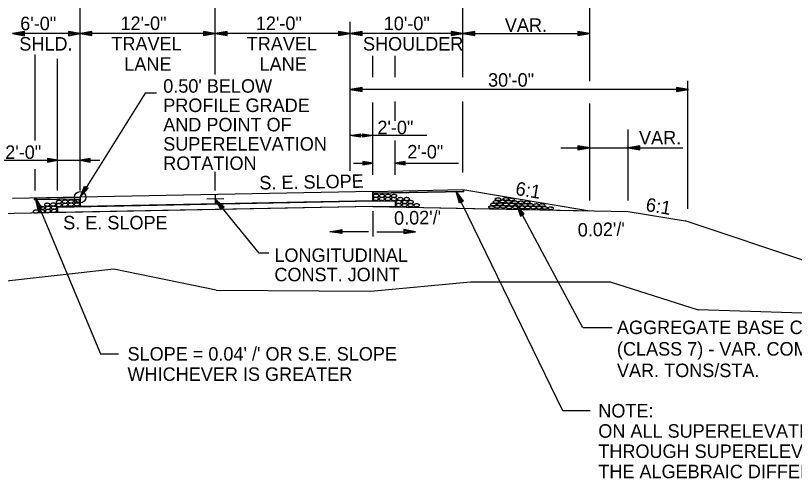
# Model space of a CAD drawing. Extents: x 1734743 to 1735935, y 759845 to 763831.
# Drawn here: x 1735791.1 to 1735860.3, y 760124.7 to 760165.8 of the extents above; entities that cross this region are included whole.
import ezdxf

# ---------------------------------------------------------------- set-up
doc = ezdxf.new("R2010")
doc.units = 0
for name, color, linetype in [('1', 7, 'Continuous'), ('10', 7, 'Continuous'), ('11', 7, 'Continuous'), ('19', 7, 'Continuous'), ('7', 7, 'Continuous'), ('8', 7, 'Continuous'), ('9', 7, 'Continuous'), ('Level 1', 7, 'Continuous'), ('R_Draft', 7, 'Continuous'), ('R_Prop Surface', 7, 'Continuous')]:
    doc.layers.add(name, color=color, linetype=linetype)

# ---------------------------------------------------------------- blocks, each defined once
blk = doc.blocks.new('TM')
at = {"layer": '8'}
for p, q in [((-120.309, 21.181), (-119.787, -20.829)), ((0, 0), (-120.309, 21.181)), ((-31.382, 2.945), (-120.176, 10.512)), ((-119.787, -20.829), (0, 0)), ((-119.911, -10.826), (-31.307, -3.057))]:
    blk.add_line(p, q, dxfattribs=at)
blk = doc.blocks.new('ROCKS')
at = {"layer": '1'}
blk.add_spline([(0.013, 0.06), (0.053, 0.053), (0.107, 0.033), (0.133, 0.013), (0.133, -0.007), (0.12, -0.033), (0.107, -0.04), (0.073, -0.053), (0.033, -0.067), (0.013, -0.067), (-0.02, -0.06), (-0.06, -0.053), (-0.087, -0.047), (-0.113, -0.02), (-0.113, -0.007), (-0.107, 0.02), (-0.087, 0.033), (-0.067, 0.047), (-0.033, 0.053), (-0.02, 0.06), (0.013, 0.06)], degree=3, dxfattribs=at)

msp = doc.modelspace()

# ---------------------------------------------------------------- linework, layer by layer
at = {"layer": '11'}
for p, q in [((1735799.82, 760143.272), (1735788.633, 760142.004)), ((1735808.921, 760141.405), (1735799.82, 760143.272)), ((1735822.663, 760141.29), (1735831.516, 760142.125)), ((1735831.516, 760142.125), (1735843.927, 760142.125)), ((1735843.927, 760142.125), (1735851.755, 760139.641)), ((1735808.921, 760141.405), (1735822.663, 760141.29)), ((1735871.584, 760139.01), (1735851.755, 760139.641))]:
    msp.add_line(p, q, dxfattribs=at)
at = {"layer": '19'}
for p, q in [((1735830.826, 760160.31), (1735830.826, 760195.283)), ((1735842.114, 760163.35), (1735842.114, 760192.069)), ((1735791.888, 760164.375), (1735790.838, 760164.191)), ((1735791.888, 760164.008), (1735791.888, 760164.375)), ((1735795.787, 760164.375), (1735795.787, 760164.008)), ((1735796.837, 760164.191), (1735795.787, 760164.375)), ((1735797.887, 760164.382), (1735796.837, 760164.199)), ((1735797.887, 760164.015), (1735797.887, 760164.382)), ((1735807.787, 760164.383), (1735807.787, 760164.015)), ((1735808.837, 760164.199), (1735807.787, 760164.383)), ((1735809.887, 760164.382), (1735808.837, 760164.199)), ((1735809.887, 760164.015), (1735809.887, 760164.382)), ((1735819.787, 760164.383), (1735819.787, 760164.015)), ((1735820.837, 760164.199), (1735819.787, 760164.383)), ((1735821.887, 760164.382), (1735820.837, 760164.199)), ((1735821.887, 760164.015), (1735821.887, 760164.382)), ((1735829.787, 760164.383), (1735829.787, 760164.015)), ((1735830.837, 760164.199), (1735829.787, 760164.383)), ((1735831.887, 760164.382), (1735830.837, 760164.199)), ((1735831.887, 760164.015), (1735831.887, 760164.382)), ((1735841.064, 760164.382), (1735841.064, 760164.014)), ((1735842.114, 760164.198), (1735841.064, 760164.382)), ((1735790.838, 760164.191), (1735791.888, 760164.008)), ((1735791.888, 760164.288), (1735791.118, 760164.218)), ((1735791.118, 760164.165), (1735791.888, 760164.104)), ((1735796.557, 760164.218), (1735795.787, 760164.279)), ((1735795.787, 760164.008), (1735796.837, 760164.191)), ((1735795.787, 760164.095), (1735796.557, 760164.165)), ((1735796.837, 760164.199), (1735797.887, 760164.015)), ((1735797.887, 760164.286), (1735797.117, 760164.225)), ((1735797.117, 760164.172), (1735797.887, 760164.102)), ((1735808.557, 760164.225), (1735807.787, 760164.286)), ((1735807.787, 760164.015), (1735808.837, 760164.199)), ((1735807.787, 760164.103), (1735808.557, 760164.172)), ((1735808.837, 760164.199), (1735809.887, 760164.015)), ((1735809.887, 760164.286), (1735809.117, 760164.225)), ((1735809.117, 760164.172), (1735809.887, 760164.102)), ((1735820.557, 760164.225), (1735819.787, 760164.286)), ((1735819.787, 760164.015), (1735820.837, 760164.199)), ((1735819.787, 760164.103), (1735820.557, 760164.172)), ((1735820.837, 760164.199), (1735821.887, 760164.015)), ((1735821.887, 760164.286), (1735821.117, 760164.225)), ((1735821.117, 760164.172), (1735821.887, 760164.102)), ((1735830.557, 760164.225), (1735829.787, 760164.286)), ((1735829.787, 760164.015), (1735830.837, 760164.199)), ((1735829.787, 760164.103), (1735830.557, 760164.172)), ((1735830.837, 760164.199), (1735831.887, 760164.015)), ((1735831.887, 760164.286), (1735831.117, 760164.225)), ((1735831.117, 760164.172), (1735831.887, 760164.102)), ((1735841.834, 760164.224), (1735841.064, 760164.286)), ((1735841.064, 760164.014), (1735842.114, 760164.198)), ((1735841.064, 760164.102), (1735841.834, 760164.172)), ((1735792.841, 760154.697), (1735792.841, 760162.34)), ((1735794.837, 760150.238), (1735794.837, 760161.945)), ((1735822.826, 760160.31), (1735822.826, 760162.221)), ((1735824.826, 760160.31), (1735824.826, 760162.221)), ((1735821.887, 760159.404), (1735820.837, 760159.22)), ((1735820.837, 760159.22), (1735821.887, 760159.036)), ((1735821.887, 760159.308), (1735821.117, 760159.246)), ((1735821.117, 760159.194), (1735821.887, 760159.124)), ((1735821.887, 760159.036), (1735821.887, 760159.404)), ((1735849.829, 760159.404), (1735849.829, 760159.036)), ((1735850.879, 760159.22), (1735849.829, 760159.404)), ((1735850.599, 760159.246), (1735849.829, 760159.308)), ((1735849.829, 760159.036), (1735850.879, 760159.22)), ((1735849.829, 760159.124), (1735850.599, 760159.194)), ((1735824.829, 760156.455), (1735824.829, 760158.162)), ((1735822.829, 760151.651), (1735822.829, 760158.07)), ((1735845.522, 760149.374), (1735845.522, 760155.685)), ((1735820.837, 760155.137), (1735821.732, 760155.294)), ((1735827.636, 760155.137), (1735820.837, 760155.137)), ((1735821.732, 760154.981), (1735820.837, 760155.137)), ((1735821.076, 760155.16), (1735821.732, 760155.212)), ((1735821.732, 760155.055), (1735821.076, 760155.115)), ((1735821.732, 760155.294), (1735821.732, 760154.981)), ((1735821.943, 760154.981), (1735821.943, 760155.294)), ((1735821.943, 760155.294), (1735822.837, 760155.137)), ((1735821.943, 760155.219), (1735822.599, 760155.16)), ((1735822.837, 760155.137), (1735821.943, 760154.981)), ((1735822.599, 760155.115), (1735821.943, 760155.063)), ((1735824.829, 760151.651), (1735824.829, 760154.699)), ((1735839.534, 760154.046), (1735850.389, 760154.046)), ((1735841.064, 760154.23), (1735841.064, 760153.862)), ((1735842.114, 760154.046), (1735841.064, 760154.23)), ((1735841.834, 760154.072), (1735841.064, 760154.134)), ((1735841.064, 760153.862), (1735842.114, 760154.046)), ((1735841.064, 760153.95), (1735841.834, 760154.02)), ((1735846.572, 760154.23), (1735845.522, 760154.046)), ((1735845.522, 760154.046), (1735846.572, 760153.862)), ((1735846.572, 760154.133), (1735845.802, 760154.072)), ((1735845.802, 760154.02), (1735846.572, 760153.95)), ((1735846.572, 760153.862), (1735846.572, 760154.23)), ((1735789.729, 760152.938), (1735794.838, 760152.938)), ((1735791.721, 760152.938), (1735798.598, 760152.938)), ((1735793.943, 760153.095), (1735793.943, 760152.782)), ((1735794.838, 760152.938), (1735793.943, 760153.095)), ((1735794.599, 760152.961), (1735793.943, 760153.013)), ((1735793.943, 760152.782), (1735794.838, 760152.938)), ((1735793.943, 760152.856), (1735794.599, 760152.916)), ((1735797.732, 760153.096), (1735796.837, 760152.94)), ((1735796.837, 760152.94), (1735797.732, 760152.783)), ((1735797.732, 760153.022), (1735797.076, 760152.962)), ((1735797.076, 760152.917), (1735797.732, 760152.865)), ((1735797.732, 760152.783), (1735797.732, 760153.096)), ((1735821.107, 760152.681), (1735822.829, 760152.681)), ((1735821.935, 760152.838), (1735821.935, 760152.525)), ((1735822.829, 760152.681), (1735821.935, 760152.838)), ((1735822.591, 760152.704), (1735821.935, 760152.756)), ((1735821.935, 760152.525), (1735822.829, 760152.681)), ((1735821.935, 760152.599), (1735822.591, 760152.659)), ((1735825.723, 760152.839), (1735824.829, 760152.683)), ((1735824.829, 760152.683), (1735825.723, 760152.526)), ((1735824.829, 760152.683), (1735830.453, 760152.683)), ((1735825.723, 760152.765), (1735825.067, 760152.705)), ((1735825.067, 760152.66), (1735825.723, 760152.608)), ((1735825.723, 760152.526), (1735825.723, 760152.839)), ((1735792.841, 760150.238), (1735792.841, 760152.137)), ((1735796.837, 760149.656), (1735797.228, 760150.648)), ((1735796.964, 760149.905), (1735797.305, 760150.595)), ((1735797.464, 760150.5), (1735797.007, 760149.879)), ((1735797.228, 760150.648), (1735797.538, 760150.455)), ((1735797.538, 760150.455), (1735796.837, 760149.656)), ((1735822.829, 760150.176), (1735796.837, 760149.656)), ((1735822.829, 760150.176), (1735830.837, 760150.336)), ((1735822.829, 760150.176), (1735822.829, 760149.343)), ((1735822.829, 760150.009), (1735830.92, 760150.171)), ((1735830.534, 760149.136), (1735830.24, 760150.158)), ((1735830.24, 760150.158), (1735830.864, 760149.293)), ((1735830.612, 760149.175), (1735830.336, 760149.895)), ((1735830.381, 760149.917), (1735830.778, 760149.257)), ((1735830.837, 760150.336), (1735842.114, 760148.457)), ((1735796.837, 760149.656), (1735790.838, 760149.536)), ((1735796.837, 760149.49), (1735792.75, 760149.408)), ((1735793.099, 760148.54), (1735792.864, 760149.577)), ((1735792.864, 760149.577), (1735793.437, 760148.678)), ((1735793.179, 760148.574), (1735792.945, 760149.309)), ((1735792.991, 760149.328), (1735793.349, 760148.647)), ((1735796.837, 760149.656), (1735796.837, 760148.823)), ((1735822.829, 760149.343), (1735796.837, 760148.823)), ((1735809.354, 760148.558), (1735808.837, 760149.487)), ((1735808.837, 760149.487), (1735809.64, 760148.785)), ((1735809.421, 760148.613), (1735808.99, 760149.253)), ((1735809.029, 760149.284), (1735809.564, 760148.731)), ((1735822.829, 760149.343), (1735824.829, 760149.303)), ((1735824.829, 760149.303), (1735824.829, 760148.802)), ((1735830.864, 760149.293), (1735830.534, 760149.136)), ((1735822.829, 760148.842), (1735781.744, 760148.021)), ((1735793.437, 760148.678), (1735793.099, 760148.54)), ((1735796.837, 760148.823), (1735794.838, 760148.783)), ((1735794.838, 760148.783), (1735794.838, 760148.283)), ((1735822.84, 760148.842), (1735796.849, 760148.323)), ((1735809.64, 760148.785), (1735809.354, 760148.558)), ((1735822.829, 760148.842), (1735842.115, 760148.457)), ((1735822.829, 760148.426), (1735822.829, 760146.172)), ((1735822.84, 760148.842), (1735845.522, 760148.389)), ((1735835.63, 760148.972), (1735841.476, 760138.088)), ((1735836.287, 760148.135), (1735835.63, 760148.972)), ((1735835.63, 760148.972), (1735835.966, 760147.96)), ((1735835.743, 760148.717), (1735836.046, 760148.009)), ((1735836.21, 760148.095), (1735835.787, 760148.74)), ((1735796.838, 760148.322), (1735778.334, 760147.952)), ((1735835.966, 760147.96), (1735836.287, 760148.135)), ((1735845.522, 760148.389), (1735850.578, 760147.546)), ((1735877.558, 760138.553), (1735850.578, 760147.546)), ((1735822.45, 760146.589), (1735819.029, 760146.589)), ((1735823.208, 760146.589), (1735826.629, 760146.589)), ((1735841.524, 760138.088), (1735844.09, 760138.088))]:
    msp.add_line(p, q, dxfattribs=at)
msp.add_lwpolyline([(1735822.829, 760150.176), (1735796.837, 760149.656), (1735796.837, 760148.823), (1735822.829, 760149.343)], close=True, dxfattribs=at)
for points in [[(1735830.92, 760150.171), (1735822.829, 760150.009), (1735822.829, 760150.009), (1735822.829, 760150.176), (1735822.829, 760150.176), (1735822.829, 760150.176), (1735830.837, 760150.336), (1735830.837, 760150.336), (1735830.837, 760150.336), (1735830.92, 760150.171), (1735830.92, 760150.171), (1735830.92, 760150.171)], [(1735796.837, 760149.49), (1735792.75, 760149.408), (1735792.75, 760149.408), (1735792.839, 760149.576), (1735792.839, 760149.576), (1735792.839, 760149.576), (1735796.837, 760149.656), (1735796.837, 760149.656), (1735796.837, 760149.656), (1735796.837, 760149.49), (1735796.837, 760149.49), (1735796.837, 760149.49)], [(1735794.838, 760148.283), (1735794.838, 760148.783), (1735822.829, 760149.343), (1735824.829, 760149.303), (1735824.829, 760148.802), (1735824.829, 760148.802), (1735824.829, 760148.802), (1735822.829, 760148.842), (1735794.838, 760148.283)], [(1735813.607, 760144.673), (1735812.731, 760144.673), (1735808.837, 760149.487)]]:
    msp.add_lwpolyline(points, dxfattribs=at)
at = {"layer": '7'}
for p, q in [((1735808.837, 760160.57), (1735808.837, 760175.5)), ((1735808.837, 760150.241), (1735808.837, 760151.898))]:
    msp.add_line(p, q, dxfattribs=at)
at = {"layer": '9'}
for p, q in [((1735796.837, 760150.238), (1735796.837, 760167.736)), ((1735820.837, 760152.01), (1735820.837, 760165.236)), ((1735796.888, 760164.191), (1735790.838, 760164.191)), ((1735808.837, 760164.199), (1735796.837, 760164.199)), ((1735820.837, 760164.199), (1735808.837, 760164.199)), ((1735830.837, 760164.199), (1735820.837, 760164.199)), ((1735830.837, 760164.199), (1735842.114, 760164.198)), ((1735842.114, 760159.957), (1735842.114, 760163.35)), ((1735850.837, 760148.613), (1735850.837, 760159.995)), ((1735850.879, 760159.22), (1735820.837, 760159.22)), ((1735830.837, 760154.18), (1735830.837, 760158.175)), ((1735842.114, 760149.374), (1735842.114, 760157.995)), ((1735830.837, 760151.849), (1735830.837, 760154.18)), ((1735839.722, 760130.678), (1735830.24, 760150.158)), ((1735792.864, 760149.577), (1735798.642, 760135.73)), ((1735798.642, 760135.73), (1735800.229, 760135.73))]:
    msp.add_line(p, q, dxfattribs=at)
for points in [[(1735803.605, 760158.895), (1735802.613, 760158.895), (1735796.837, 760149.656)], [(1735842.141, 760130.678), (1735839.722, 760130.678)]]:
    msp.add_lwpolyline(points, dxfattribs=at)
msp.add_circle((1735796.837, 760149.656), 0.5, dxfattribs=at)
at = {"layer": 'R_Draft'}
for p, q in [((1735808.837, 760149.863), (1735808.837, 760149.112)), ((1735809.608, 760149.503), (1735808.09, 760149.472))]:
    msp.add_line(p, q, dxfattribs=at)
at = {"layer": 'R_Prop Surface'}
for p, q in [((1735830.837, 760150.336), (1735830.92, 760150.171)), ((1735792.839, 760149.576), (1735792.75, 760149.408))]:
    msp.add_line(p, q, dxfattribs=at)

# ---------------------------------------------------------------- block references
at = {"layer": '19', "xscale": 0.008761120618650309}
for p, yscale, rotation in [((1735819.026, 760146.584), -0.008761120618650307, -179.20057588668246), ((1735826.63, 760146.584), 0.008761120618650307, -0.7994241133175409)]:
    msp.add_blockref('TM', p, dxfattribs=dict(at, yscale=yscale, rotation=rotation))
at = {"layer": 'Level 1'}
for p, xscale, yscale, rotation in [((1735823.098, 760149.79), 2.011654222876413, 2.011654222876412, 1.33680650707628), ((1735823.641, 760149.786), 2.011654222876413, 2.011654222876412, 1.33680650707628), ((1735824.163, 760149.781), 2.011654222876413, 2.011654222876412, 1.33680650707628), ((1735824.705, 760149.777), 2.011654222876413, 2.011654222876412, 1.33680650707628), ((1735793.889, 760148.996), 2.0116542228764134, 2.011654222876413, 3.8532744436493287), ((1735794.417, 760149.014), 2.0116542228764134, 2.011654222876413, 3.8532744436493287), ((1735794.927, 760149.245), 2.0116542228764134, 2.011654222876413, 3.8532744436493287), ((1735795.47, 760149.264), 2.0116542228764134, 2.011654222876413, 3.8532744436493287), ((1735795.474, 760148.984), 2.0116542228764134, 2.011654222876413, 3.8532744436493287), ((1735795.991, 760149.282), 2.0116542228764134, 2.011654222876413, 3.8532744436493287), ((1735795.996, 760149.002), 2.0116542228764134, 2.011654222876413, 3.8532744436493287), ((1735796.533, 760149.302), 2.0116542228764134, 2.011654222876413, 3.8532744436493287), ((1735796.538, 760149.022), 2.0116542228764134, 2.011654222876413, 3.8532744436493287), ((1735823.09, 760149.51), 2.011654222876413, 2.011654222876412, 1.33680650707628), ((1735823.633, 760149.506), 2.011654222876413, 2.011654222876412, 1.33680650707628), ((1735824.155, 760149.501), 2.011654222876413, 2.011654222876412, 1.33680650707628), ((1735824.698, 760149.497), 2.011654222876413, 2.011654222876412, 1.33680650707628), ((1735825.115, 760149.241), 2.011654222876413, 2.011654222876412, 1.33680650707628), ((1735825.265, 760149.497), 2.011654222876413, 2.011654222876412, 1.33680650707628), ((1735825.658, 760149.237), 2.011654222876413, 2.011654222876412, 1.33680650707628), ((1735825.836, 760149.497), 2.011654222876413, 2.011654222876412, 1.33680650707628), ((1735826.18, 760149.232), 2.011654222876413, 2.011654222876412, 1.33680650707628), ((1735833.58, 760149.016), 2.011654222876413, -2.011654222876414, 178.00441377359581), ((1735833.812, 760149.241), 2.011654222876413, -2.011654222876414, 178.00441377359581), ((1735833.986, 760149.481), 2.011654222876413, -2.011654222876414, 178.00441377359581), ((1735834.163, 760149.044), 2.011654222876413, -2.011654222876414, 178.00441377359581), ((1735834.387, 760149.286), 2.011654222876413, -2.011654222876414, 178.00441377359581), ((1735834.677, 760149.499), 2.011654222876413, -2.011654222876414, 178.00441377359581), ((1735834.689, 760149.018), 2.011654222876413, -2.011654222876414, 178.00441377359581), ((1735834.909, 760149.244), 2.011654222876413, -2.011654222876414, 178.00441377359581), ((1735835.186, 760149.447), 2.011654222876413, -2.011654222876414, 178.00441377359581), ((1735835.204, 760148.992), 2.011654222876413, -2.011654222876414, 178.00441377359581), ((1735835.463, 760149.215), 2.011654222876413, -2.011654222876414, 178.00441377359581), ((1735836.009, 760149.205), 2.011654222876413, -2.011654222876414, 178.00441377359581), ((1735836.555, 760149.21), 2.011654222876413, -2.011654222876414, 178.00441377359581), ((1735792.894, 760148.393), 2.0116542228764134, 2.011654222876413, 3.8532744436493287), ((1735793.433, 760148.692), 2.0116542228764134, 2.011654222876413, 3.8532744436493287), ((1735793.437, 760148.412), 2.0116542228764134, 2.011654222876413, 3.8532744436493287), ((1735793.954, 760148.71), 2.0116542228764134, 2.011654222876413, 3.8532744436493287), ((1735793.959, 760148.43), 2.0116542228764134, 2.011654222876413, 3.8532744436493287), ((1735794.496, 760148.73), 2.0116542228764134, 2.011654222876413, 3.8532744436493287), ((1735794.501, 760148.45), 2.0116542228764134, 2.011654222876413, 3.8532744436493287), ((1735794.931, 760148.965), 2.0116542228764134, 2.011654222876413, 3.8532744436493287), ((1735825.107, 760148.961), 2.011654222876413, 2.011654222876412, 1.33680650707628), ((1735825.65, 760148.957), 2.011654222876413, 2.011654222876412, 1.33680650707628), ((1735826.172, 760148.952), 2.011654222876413, 2.011654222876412, 1.33680650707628), ((1735826.715, 760148.948), 2.011654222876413, 2.011654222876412, 1.33680650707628), ((1735833.403, 760148.771), 2.011654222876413, -2.011654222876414, 178.00441377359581), ((1735833.899, 760148.806), 2.011654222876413, -2.011654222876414, 178.00441377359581), ((1735834.431, 760148.805), 2.011654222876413, -2.011654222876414, 178.00441377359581), ((1735834.965, 760148.764), 2.011654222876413, -2.011654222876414, 178.00441377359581), ((1735835.525, 760148.766), 2.011654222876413, -2.011654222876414, 178.00441377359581), ((1735835.777, 760148.971), 2.011654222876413, -2.011654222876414, 178.00441377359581), ((1735836.133, 760148.765), 2.011654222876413, -2.011654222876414, 178.00441377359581), ((1735836.385, 760148.969), 2.011654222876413, -2.011654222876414, 178.00441377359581), ((1735836.623, 760148.747), 2.011654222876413, -2.011654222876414, 178.00441377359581), ((1735836.878, 760148.961), 2.011654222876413, -2.011654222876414, 178.00441377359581), ((1735837.119, 760148.738), 2.011654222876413, -2.011654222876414, 178.00441377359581), ((1735837.388, 760148.96), 2.011654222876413, -2.011654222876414, 178.00441377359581), ((1735837.615, 760148.726), 2.011654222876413, -2.011654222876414, 178.00441377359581), ((1735837.9, 760148.958), 2.011654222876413, -2.011654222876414, 178.00441377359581), ((1735838.115, 760148.711), 2.011654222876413, -2.011654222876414, 178.00441377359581), ((1735838.644, 760148.68), 2.011654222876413, -2.011654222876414, 178.00441377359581)]:
    msp.add_blockref('ROCKS', p, dxfattribs=dict(at, xscale=xscale, yscale=yscale, rotation=rotation))

# ---------------------------------------------------------------- texts
at = {"layer": '10'}
for s, p in [('6\'-0"', (1735791.512, 760164.497)), ('10\'-0"', (1735823.808, 760164.502)), ('VAR.', (1735834.569, 760164.352)), ('SHLD.', (1735791.431, 760162.685)), ('SHOULDER', (1735821.965, 760162.69)), ('30\'-0"', (1735833.075, 760159.478)), ("0.50' BELOW", (1735804.217, 760158.941)), ('PROFILE GRADE', (1735804.217, 760157.225)), ('AND POINT OF', (1735804.217, 760155.508)), ('SUPERELEVATION', (1735804.217, 760153.792)), ('ROTATION  ', (1735804.217, 760152.076)), ('S. E. SLOPE', (1735795.329, 760146.796)), ("SLOPE = 0.04' /' OR S.E. SLOPE", (1735801.045, 760135.13)), ('WHICHEVER IS GREATER', (1735801.045, 760133.33)), ('NOTE:', (1735842.869, 760130.078)), ('ON ALL SUPERELEVATED CURVES AND', (1735842.869, 760128.278)), ('THROUGH SUPERELEVATION TRANSITIONS,', (1735842.869, 760126.478)), ('THE ALGEBRAIC DIFFERENCE BETWEEN', (1735842.869, 760124.678))]:
    msp.add_text(s, height=1.2, dxfattribs=at).set_placement(p)
for s, rotation, p in [('S. E. SLOPE', 0.97694, (1735812.764, 760150.337)), ('6:1', 350.54888, (1735835.449, 760149.868)), ('6:1', 350.54888, (1735847.023, 760148.439)), ("0.02'/'", 1.0121, (1735824.735, 760147.202)), ("0.02'/'", 1.0121, (1735841.054, 760146.153))]:
    msp.add_text(s, height=1.2, rotation=rotation, dxfattribs=at).set_placement(p)
at = {"layer": '19'}
for s, p in [('12\'-0"', (1735800.419, 760164.514)), ('12\'-0"', (1735812.442, 760164.514)), ('TRAVEL', (1735799.611, 760162.701)), ('TRAVEL', (1735811.634, 760162.701)), ('LANE', (1735800.755, 760160.889)), ('LANE', (1735812.777, 760160.889)), ('2\'-0"', (1735823.243, 760155.255)), ('VAR.', (1735846.488, 760154.343)), ('2\'-0"', (1735790.18, 760153.056)), ('2\'-0"', (1735825.901, 760153.097)), ('LONGITUDINAL', (1735814.093, 760143.906)), ('CONST. JOINT', (1735814.093, 760142.181))]:
    msp.add_text(s, height=1.2, dxfattribs=at).set_placement(p)
for s, p in [('AGGREGATE BASE COURSE', (1735844.526, 760137.488)), ('(CLASS 7) - VAR. COMPACTED DEPTH', (1735844.526, 760135.576)), ('VAR. TONS/STA.', (1735844.526, 760133.664))]:
    msp.add_text(s, height=1.2, rotation=360, dxfattribs=at).set_placement(p)

doc.saveas('drawing.dxf')
